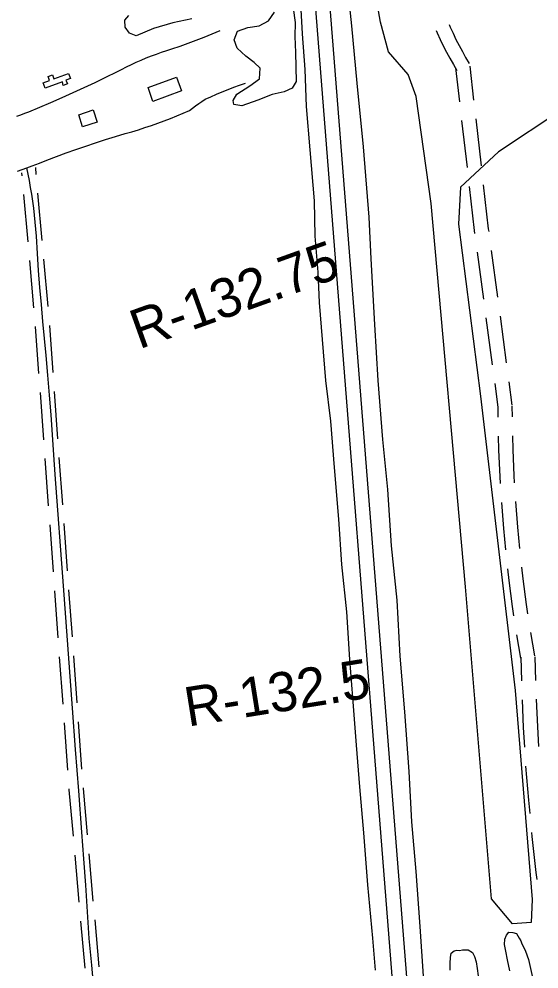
# Model space of a CAD drawing. Extents: x 3540316 to 3578335, y 553172 to 578787.
# Drawn here: x 3547815 to 3548915, y 559700 to 561708 of the extents above; entities that cross this region are included whole.
import ezdxf

# ---------------------------------------------------------------- set-up
doc = ezdxf.new("R2010")
doc.units = 0
for name, color, linetype in [('V-BLDG-OTLN', 7, 'Continuous'), ('V-DTCH-CNTR', 7, 'Continuous'), ('V-LEVE-TOET', 7, 'Continuous'), ('V-RIVR-RANG-IDEN', 7, 'Continuous'), ('V-ROAD-CNTR', 7, 'Continuous'), ('V-SITE-VEGE', 7, 'Continuous'), ('V-SURV-LINE', 7, 'Continuous'), ('V-WETL-SWMP', 7, 'Continuous')]:
    doc.layers.add(name, color=color, linetype=linetype)

msp = doc.modelspace()

# ---------------------------------------------------------------- linework, layer by layer
at = {"layer": 'V-BLDG-OTLN'}
for points in [[(3547906.5, 561575.1), (3547869.8, 561561.5), (3547865.7, 561572.8), (3547879.4, 561577.8), (3547876.3, 561586.1), (3547885.8, 561589.6), (3547888.8, 561581.4), (3547919.6, 561592.8), (3547923.6, 561581.9), (3547914.2, 561578.5), (3547917.2, 561570.6), (3547908.1, 561567.3)], [(3548088.3, 561563), (3548148.1, 561584.6), (3548158.5, 561555.7), (3548097.7, 561533.8)], [(3547941.1, 561505.6), (3547971.6, 561515.6), (3547980, 561489.9), (3547949.2, 561479.8)]]:
    msp.add_lwpolyline(points, close=True, dxfattribs=at)
at = {"layer": 'V-DTCH-CNTR'}
msp.add_lwpolyline([(3547974.1, 559651.3), (3547968.6, 559708.2), (3547963.3, 559765.1), (3547959.9, 559821.2), (3547956.2, 559877.3), (3547952.2, 559933.3), (3547948, 559989.4), (3547941.2, 560076.8), (3547934.4, 560164.2), (3547927.8, 560251.6), (3547908.8, 560510.4), (3547891.1, 560745.2), (3547888.6, 560787.2), (3547885.8, 560829.2), (3547882.8, 560871.1), (3547879.5, 560913.1), (3547875.9, 560955), (3547872.1, 560996.9), (3547868.6, 561032.8), (3547865.2, 561068.7), (3547862.1, 561104.7), (3547859.1, 561140.6), (3547856.4, 561176.6), (3547853.9, 561212.6), (3547851.6, 561248.6), (3547850.5, 561263.4), (3547849.2, 561278.2), (3547847.6, 561293), (3547845.9, 561307.8), (3547843.9, 561322.6), (3547841.7, 561337.3), (3547839.3, 561352), (3547836.7, 561366.6), (3547831.7, 561393.1)], dxfattribs=at)
at = {"layer": 'V-LEVE-TOET'}
for points in [[(3548689, 559513.8), (3548679.3, 559614.7), (3548670.6, 559685.6), (3548663.6, 559790.1), (3548654.6, 559906.5), (3548645.6, 560011.5), (3548639.8, 560118), (3548630.7, 560243.8), (3548621.2, 560361.3), (3548614.5, 560479.6), (3548602.8, 560594.3), (3548594.9, 560713.8), (3548584.4, 560819.2), (3548574.1, 560944.1), (3548567.4, 561062), (3548559.4, 561201.1), (3548555.6, 561289.3), (3548543.2, 561437.7), (3548530.1, 561572.4), (3548518.7, 561693.5), (3548505.7, 561814.5)], [(3548409.3, 561754.2), (3548413.8, 561676.3), (3548419.4, 561601.1), (3548422.3, 561522.7), (3548429.6, 561431.4), (3548439.4, 561323.3), (3548440.7, 561248.9), (3548446.7, 561172.5), (3548449.5, 561109), (3548456.3, 561030.7), (3548463.2, 560943.7), (3548473.6, 560858), (3548481.3, 560760.4), (3548490.3, 560650.8), (3548497.2, 560555.2), (3548507.7, 560454.9), (3548513.9, 560354.2), (3548519.9, 560274.3), (3548527.7, 560173.3), (3548534.6, 560085.1), (3548543.5, 559988), (3548551.7, 559878.3), (3548562.3, 559765.9), (3548568.2, 559697.8)]]:
    msp.add_lwpolyline(points, dxfattribs=at)
at = {"layer": 'V-ROAD-CNTR'}
for points in [[(3548724.4, 561695.8), (3548726.6, 561690.8), (3548732.7, 561677.7), (3548739, 561664.7), (3548745.7, 561651.8), (3548752.5, 561639), (3548759.4, 561626.4), (3548766.8, 561613.8)], [(3547810.1, 561502.5), (3547818.6, 561505.5), (3547827, 561508.6), (3547835.3, 561511.9), (3547858.9, 561521.7), (3547882.4, 561531.6), (3547905.9, 561541.8), (3547929.2, 561552.2), (3547952.4, 561562.8), (3547975.6, 561573.6), (3547998.6, 561584.6), (3548021.5, 561595.9), (3548031.7, 561601.3), (3548042, 561606.5), (3548052.4, 561611.5), (3548062.8, 561616.3), (3548073.4, 561621), (3548084, 561625.4), (3548094.7, 561629.7), (3548105.5, 561633.8), (3548116.4, 561637.7), (3548127.3, 561641.4), (3548138.3, 561644.8), (3548155.5, 561650.7), (3548172.6, 561656.8), (3548189.7, 561663.1), (3548206.6, 561669.7), (3548223.5, 561676.5), (3548240.2, 561683.5)], [(3548697, 561683.4), (3548699.4, 561678.3), (3548705.6, 561664.8), (3548712.2, 561651.3), (3548719.1, 561637.9), (3548726.1, 561624.7), (3548733.4, 561611.6), (3548740.9, 561598.7)], [(3548747.1, 561533), (3548738.9, 561604.5)], [(3548776.9, 561536.4), (3548768.7, 561608)], [(3547811.7, 561385.9), (3547831.7, 561393.1), (3547842.8, 561397.3), (3547858.2, 561403.4), (3547873.6, 561409.7), (3547894.1, 561417.4), (3547914.6, 561425), (3547935.3, 561432.3), (3547956, 561439.4), (3547976.8, 561446.3), (3547997.7, 561452.9), (3548018.6, 561459.4), (3548039.6, 561465.7), (3548053.5, 561469.7), (3548067.3, 561473.9), (3548081, 561478.3), (3548094.7, 561482.8), (3548108.3, 561487.6), (3548121.8, 561492.6), (3548135.2, 561497.8), (3548148.6, 561503.1), (3548161.9, 561508.7), (3548175.2, 561514.4), (3548181.6, 561519.5), (3548188.1, 561524.5), (3548194.9, 561529.2), (3548201.7, 561533.8), (3548208.7, 561538.1), (3548220.6, 561543.6), (3548232.6, 561548.9), (3548244.7, 561553.9), (3548256.9, 561558.8), (3548269.1, 561563.5), (3548281.4, 561568.1), (3548293.8, 561572.4)], [(3548763.1, 561393.9), (3548751.7, 561493.3)], [(3548792.9, 561397.3), (3548781.5, 561496.7)], [(3547851.4, 561379.4), (3547850.4, 561393.8)], [(3547821.5, 561376.7), (3547820.9, 561382.9)], [(3548779.2, 561254.6), (3548778.4, 561260.7), (3548767.6, 561354.2)], [(3548808.9, 561258.5), (3548808.1, 561264.4), (3548797.5, 561357.6)], [(3547834, 561237.2), (3547825, 561336.8)], [(3547863.8, 561239.9), (3547854.9, 561339.5)], [(3548797.7, 561115.8), (3548784.5, 561214.9)], [(3548827.5, 561119.8), (3548814.2, 561218.9)], [(3547846.4, 561097.8), (3547837.5, 561197.4)], [(3547876.3, 561100.5), (3547867.4, 561200.1)], [(3548816.3, 560977), (3548803, 561076.2)], [(3548846, 560981), (3548832.8, 561080.1)], [(3547857.1, 560958.5), (3547849.9, 561058.2)], [(3547887, 560960.6), (3547879.8, 561060.4)], [(3548828.2, 560887.8), (3548821.6, 560937.4)], [(3548858, 560891.8), (3548851.3, 560941.4)], [(3547867.3, 560818.8), (3547860, 560918.6)], [(3547897.2, 560821), (3547889.9, 560920.7)], [(3548828.3, 560866.8), (3548828.1, 560889.7)], [(3548858.3, 560867.1), (3548858.1, 560890)], [(3548833.2, 560726.1), (3548832.2, 560741.3), (3548829.8, 560796.6), (3548829.1, 560826.6)], [(3548863.1, 560728), (3548862.1, 560742.9), (3548859.8, 560797.6), (3548859.1, 560827.3)], [(3547877.5, 560679.2), (3547870.2, 560778.9)], [(3547907.4, 560681.4), (3547900.1, 560781.1)], [(3548844.2, 560586.1), (3548840, 560631.2), (3548835.8, 560685.9), (3548835.8, 560686)], [(3548874.1, 560588.9), (3548869.9, 560633.7), (3548865.7, 560688.2), (3548865.7, 560688.3)], [(3547887.6, 560539.6), (3547880.4, 560639.3)], [(3547917.5, 560541.7), (3547910.3, 560641.5)], [(3548891.3, 560450.8), (3548888.4, 560470.4), (3548881.4, 560524.7), (3548878.5, 560549.5)], [(3548861.6, 560446.4), (3548858.7, 560466.3), (3548851.7, 560521), (3548848.7, 560546)], [(3547897.8, 560399.9), (3547890.5, 560499.7)], [(3547927.7, 560402.1), (3547920.4, 560501.9)], [(3548905.6, 560362.2), (3548897.2, 560411.5)], [(3548876, 560357.2), (3548867.6, 560406.5)], [(3547908, 560260.3), (3547900.7, 560360)], [(3547937.9, 560262.5), (3547930.6, 560362.2)], [(3548875.8, 560359.3), (3548877.3, 560309.3)], [(3548905.8, 560360.2), (3548907.2, 560310.2)], [(3548878.7, 560269.1), (3548881.2, 560210.8), (3548883.7, 560169)], [(3548908.7, 560270.4), (3548911.1, 560212.3), (3548913.7, 560170.8)], [(3547918.1, 560120.7), (3547910.9, 560220.4)], [(3547948, 560122.9), (3547940.8, 560222.6)], [(3548886.3, 560128.7), (3548892.3, 560056.9), (3548894.9, 560028.9)], [(3547929.8, 559980.9), (3547921.1, 560079.2), (3547921, 560080.8)], [(3547959.7, 559983.6), (3547951, 560081.6), (3547950.9, 560083)], [(3548898.7, 559989.1), (3548899.6, 559980.5), (3548908.1, 559904.1), (3548910.2, 559889.2)], [(3547942.2, 559841.5), (3547933.4, 559941.1)], [(3547972, 559844.1), (3547963.2, 559943.7)], [(3547954.5, 559702), (3547945.7, 559801.6)], [(3547984.4, 559704.7), (3547975.6, 559804.3)]]:
    msp.add_lwpolyline(points, dxfattribs=at)
at = {"layer": 'V-SITE-VEGE'}
for p, q in [((3548579.6, 561701.1), (3548533.8, 561964.6)), ((3548596.2, 561638.7), (3548579.6, 561701.1)), ((3548638.2, 561590.4), (3548596.2, 561638.7)), ((3548654.7, 561544.2), (3548638.2, 561590.4)), ((3549029.5, 561560.6), (3548829, 561427.3)), ((3548686.3, 561317.6), (3548654.7, 561544.2)), ((3548829, 561427.3), (3548748.6, 561352.7)), ((3548748.6, 561352.7), (3548744.5, 561274)), ((3548758.9, 560508.1), (3548686.3, 561317.6)), ((3548744.5, 561274), (3548790.9, 560911)), ((3548790.9, 560911), (3548864.5, 560288.9)), ((3548814.3, 559848.9), (3548758.9, 560508.1)), ((3548864.5, 560288.9), (3548899.9, 559847.1)), ((3548858.6, 559795.9), (3548814.3, 559848.9)), ((3548899.9, 559847.1), (3548897.9, 559798.5)), ((3548897.9, 559798.5), (3548858.6, 559795.9))]:
    msp.add_line(p, q, dxfattribs=at)
for points in [[(3548180.1, 561708.2), (3548139.9, 561699.7), (3548099.2, 561688), (3548062.5, 561672.5), (3548048.8, 561677.9), (3548039.3, 561690.8), (3548038.4, 561705.2), (3548046.9, 561715.1)], [(3548395, 561730.4), (3548399.1, 561700.3), (3548398.5, 561670.5), (3548399.6, 561636.9), (3548400.8, 561575.4), (3548392.3, 561561.6), (3548375.9, 561553.7), (3548350.4, 561548.4), (3548319.6, 561536.4), (3548286, 561524.5), (3548269.5, 561527.1), (3548267.9, 561535.3), (3548275.6, 561548.7), (3548302.9, 561566.5), (3548323.2, 561581.5), (3548324.6, 561604.2), (3548312, 561615.9), (3548294.7, 561629.1), (3548276.1, 561646.2), (3548269.7, 561663.8), (3548277.1, 561682.2), (3548298.9, 561689.8), (3548322.8, 561693.5), (3548342.7, 561704.2), (3548355.1, 561722.3)]]:
    msp.add_lwpolyline(points, dxfattribs=at)
at = {"layer": 'V-SURV-LINE'}
for points in [[(3548689.6, 558605.4), (3548371.1, 562630.7)], [(3548401, 562633.1), (3548719.6, 558605.7)]]:
    msp.add_lwpolyline(points, dxfattribs=at)
at = {"layer": 'V-WETL-SWMP'}
for points in [[(3548853.2, 559696.9), (3548848.3, 559719.9), (3548844.7, 559737.9), (3548841.8, 559752.4), (3548842.1, 559763.7), (3548845.6, 559771.9), (3548850.6, 559778.2), (3548859.3, 559777.9), (3548867.1, 559775.2), (3548872.6, 559765.9), (3548875.8, 559760), (3548877.8, 559755.7), (3548885.7, 559737.8), (3548892.5, 559720.6), (3548896.6, 559701.5), (3548900.6, 559682.3)], [(3548726.8, 559698.3), (3548726.7, 559712.8), (3548727.4, 559724.6), (3548728.9, 559734), (3548735.1, 559739.1), (3548740.6, 559739.9), (3548746.1, 559739.6), (3548752.7, 559741.2), (3548764.8, 559740.9), (3548773.9, 559735.1), (3548778.2, 559726.5), (3548781.4, 559715.6), (3548783.9, 559701.5), (3548785.9, 559685.8)]]:
    msp.add_lwpolyline(points, dxfattribs=at)

# ---------------------------------------------------------------- texts
at = {"layer": 'V-RIVR-RANG-IDEN'}
for s, rotation, p in [('R-132.75', 19.7324, (3548068.8, 561009.5)), ('R-132.5', 9.1026, (3548172, 560212.4))]:
    msp.add_text(s, height=83, rotation=rotation, dxfattribs=at).set_placement(p)

doc.saveas('drawing.dxf')
